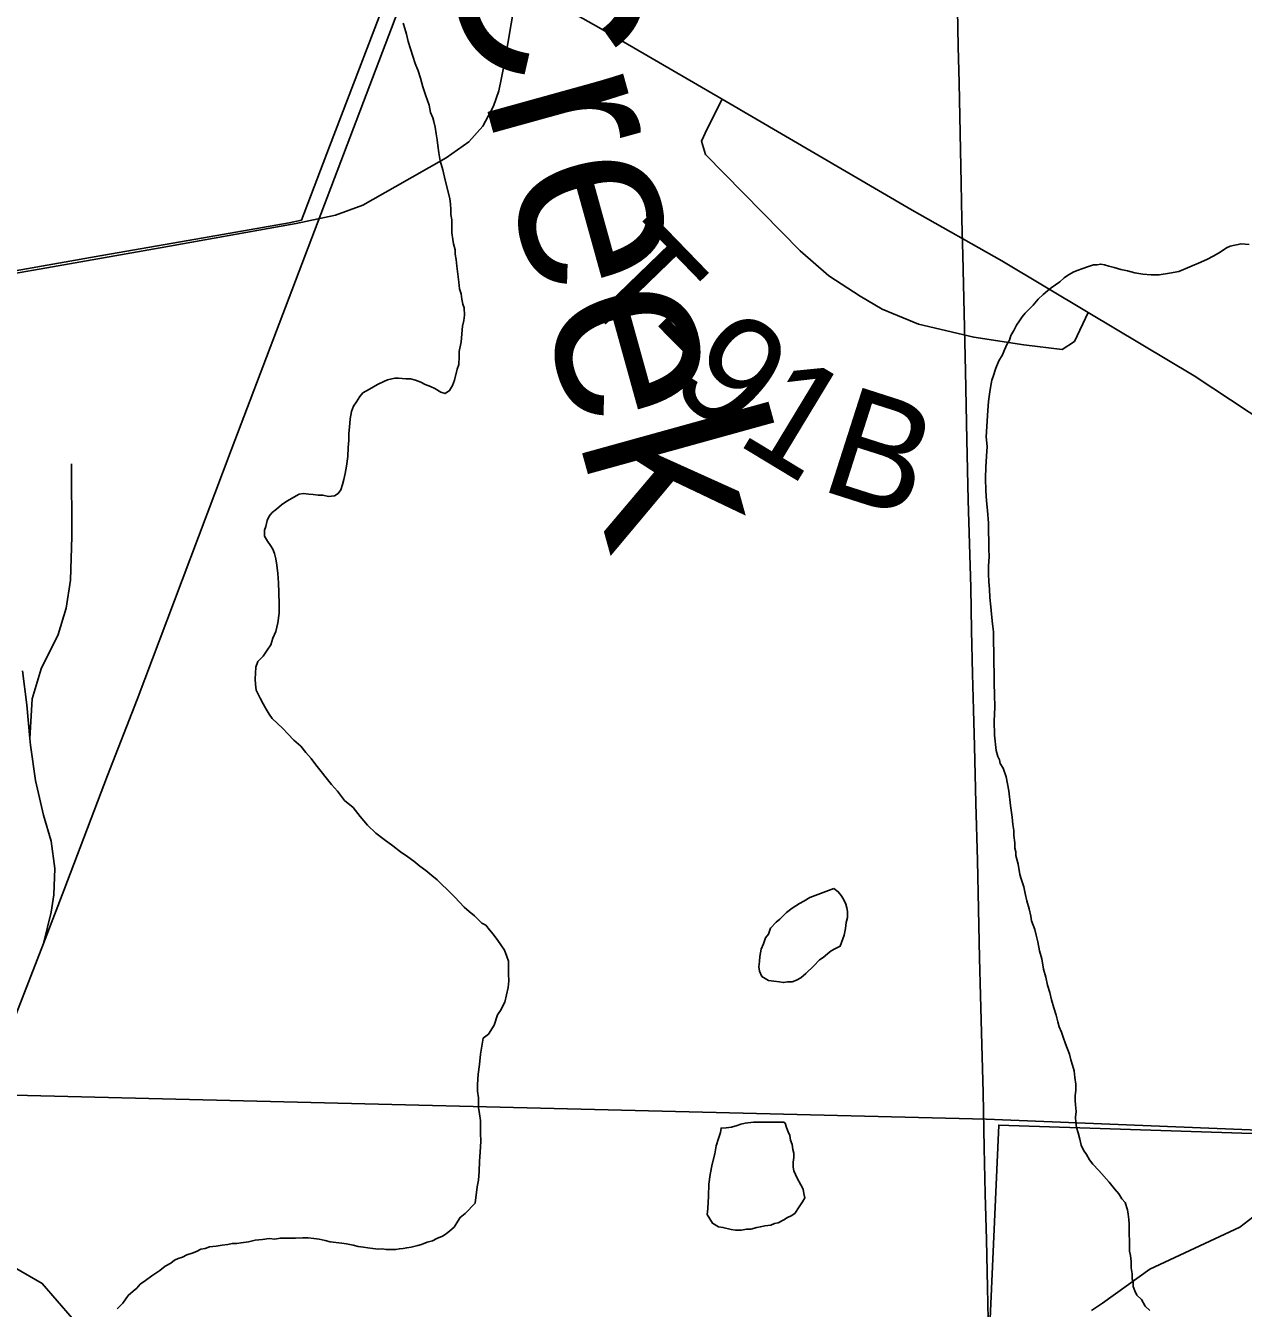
# Model space of a CAD drawing. Extents: x -6.1 to 38, y -7.7 to 22.
# Drawn here: x 5.252 to 5.88, y 14.862 to 15.524 of the extents above; entities that cross this region are included whole.
import ezdxf

# ---------------------------------------------------------------- set-up
doc = ezdxf.new("R2010")
doc.units = 0
for name, color, linetype in [('GM_X_Corporation', 7, 'Continuous'), ('GM_X_County_Road', 7, 'Continuous'), ('GM_X_Minor_Lake', 7, 'Continuous'), ('GM_X_Minor_River', 7, 'Continuous'), ('GM_X_Minor_River_Text', 7, 'Continuous'), ('GM_X_Rail_Line', 7, 'Continuous'), ('GM_X_State_Route', 7, 'Continuous'), ('GM_X_Township_Road', 7, 'Continuous'), ('GM_X_Township_Road_Text', 7, 'Continuous')]:
    doc.layers.add(name, color=color, linetype=linetype)

msp = doc.modelspace()

# ---------------------------------------------------------------- linework, layer by layer
at = {"layer": 'GM_X_Corporation'}
for points in [[(5.44343, 15.55319), (5.40862, 15.46172), (5.39411, 15.42368), (5.38776, 15.42238), (5.33964, 15.41396), (5.29114, 15.40539), (5.24641, 15.39754)], [(7.27984, 14.90301), (6.7864, 14.92029), (6.27951, 14.93803), (5.74746, 14.95956), (5.18977, 14.97327)]]:
    msp.add_lwpolyline(points, dxfattribs=at)
for points in [[(3.19219, 14.1), (8.25437, 14.1), (8.26188, 14.35188), (8.27757, 14.87811), (8.1023, 14.88375), (7.88923, 14.89059), (7.27984, 14.90301), (6.7864, 14.92029), (6.27951, 14.93803), (5.74746, 14.95956), (5.18977, 14.97327), (5.0967, 14.97556), (4.28061, 14.99995), (4.24786, 15.00093), (3.22473, 15.03847), (3.22164, 14.89402), (3.20818, 14.53184), (3.19363, 14.14313)], [(5.71562, 14.1), (6.25814, 14.1), (6.28581, 14.93893), (5.94215, 14.95026), (5.75401, 14.95646)]]:
    msp.add_lwpolyline(points, close=True, dxfattribs=at)
at = {"layer": 'GM_X_County_Road'}
msp.add_lwpolyline([(5.74874, 14.84789), (5.74818, 14.87259), (5.74761, 14.89729), (5.74702, 14.92102), (5.74643, 14.94475), (5.74587, 14.97314), (5.74506, 15.0042), (5.74456, 15.02343), (5.74406, 15.04266), (5.7435, 15.06791), (5.74294, 15.09317), (5.74219, 15.12266), (5.74145, 15.15215), (5.74092, 15.17084), (5.74039, 15.18952), (5.73996, 15.21176), (5.73951, 15.234), (5.73889, 15.25657), (5.73827, 15.27915), (5.73757, 15.31021), (5.73717, 15.32794), (5.73677, 15.34567), (5.73612, 15.37562), (5.73547, 15.40559), (5.735, 15.42408), (5.73453, 15.44258), (5.73403, 15.46859), (5.73354, 15.49459), (5.73307, 15.51343), (5.73261, 15.53227)], dxfattribs=at)
at = {"layer": 'GM_X_Minor_Lake'}
for points in [[(5.6688, 15.07859), (5.65641, 15.07403), (5.6534, 15.07208), (5.65115, 15.07089), (5.64927, 15.06972), (5.64739, 15.06854), (5.6444, 15.06621), (5.64104, 15.06272), (5.63917, 15.06117), (5.63619, 15.05808), (5.6351, 15.05501), (5.63362, 15.05309), (5.63253, 15.05003), (5.63144, 15.04734), (5.63075, 15.04353), (5.63042, 15.04086), (5.63009, 15.03819), (5.6305, 15.03592), (5.63169, 15.03328), (5.63515, 15.03106), (5.63782, 15.03073), (5.64086, 15.0304), (5.64276, 15.03006), (5.64504, 15.03048)], [(5.6688, 15.07859), (5.65641, 15.07403), (5.6534, 15.07208), (5.65115, 15.07089), (5.64927, 15.06972), (5.64739, 15.06854), (5.6444, 15.06621), (5.64104, 15.06272), (5.63917, 15.06117), (5.63619, 15.05808), (5.6351, 15.05501), (5.63362, 15.05309), (5.63253, 15.05003), (5.63144, 15.04734), (5.63075, 15.04353), (5.63042, 15.04086), (5.63009, 15.03819), (5.6305, 15.03592), (5.63169, 15.03328), (5.63515, 15.03106), (5.63782, 15.03073), (5.64086, 15.0304), (5.64276, 15.03006), (5.64504, 15.03048), (5.64731, 15.03052), (5.64958, 15.03132), (5.65184, 15.0325), (5.65445, 15.03483), (5.65856, 15.03871), (5.66154, 15.0418), (5.66342, 15.04297), (5.66567, 15.04492), (5.66754, 15.04647), (5.66979, 15.04765), (5.67205, 15.04883), (5.67278, 15.05075), (5.6735, 15.05266), (5.67423, 15.05458), (5.67493, 15.05801), (5.67525, 15.06106), (5.67596, 15.06373), (5.67591, 15.06677), (5.6755, 15.06867), (5.67508, 15.07056), (5.6739, 15.0732), (5.67272, 15.07508), (5.67117, 15.07696), (5.6688, 15.07859)], [(5.64504, 15.03048), (5.64731, 15.03052), (5.64958, 15.03132), (5.65184, 15.0325), (5.65445, 15.03483), (5.65856, 15.03871), (5.66154, 15.0418), (5.66342, 15.04297), (5.66567, 15.04492), (5.66754, 15.04647), (5.66979, 15.04765), (5.67205, 15.04883), (5.67278, 15.05075), (5.6735, 15.05266), (5.67423, 15.05458), (5.67493, 15.05801), (5.67525, 15.06106), (5.67596, 15.06373), (5.67591, 15.06677), (5.6755, 15.06867), (5.67508, 15.07056), (5.6739, 15.0732), (5.67272, 15.07508), (5.67117, 15.07696), (5.6688, 15.07859)], [(5.64305, 14.95806), (5.6319, 14.958), (5.62735, 14.95792), (5.62318, 14.95746), (5.6209, 14.95704), (5.61902, 14.95625), (5.616, 14.95543), (5.61335, 14.95501), (5.61069, 14.95496), (5.61035, 14.95267), (5.60926, 14.94961), (5.60819, 14.94579), (5.60751, 14.94159), (5.60608, 14.93624), (5.60504, 14.9309), (5.60437, 14.92595), (5.6041, 14.91986), (5.60384, 14.91339), (5.60351, 14.91034), (5.60625, 14.90583), (5.60932, 14.90398), (5.61161, 14.90364), (5.6158, 14.90258), (5.61809, 14.90224), (5.62113, 14.90229), (5.62378, 14.90272), (5.62606, 14.90276), (5.62908, 14.90358), (5.63097, 14.90399)], [(5.64305, 14.95806), (5.6319, 14.958), (5.62735, 14.95792), (5.62318, 14.95746), (5.6209, 14.95704), (5.61902, 14.95625), (5.616, 14.95543), (5.61335, 14.95501), (5.61069, 14.95496), (5.61035, 14.95267), (5.60926, 14.94961), (5.60819, 14.94579), (5.60751, 14.94159), (5.60608, 14.93624), (5.60504, 14.9309), (5.60437, 14.92595), (5.6041, 14.91986), (5.60384, 14.91339), (5.60351, 14.91034), (5.60625, 14.90583), (5.60932, 14.90398), (5.61161, 14.90364), (5.6158, 14.90258), (5.61809, 14.90224), (5.62113, 14.90229), (5.62378, 14.90272), (5.62606, 14.90276), (5.62908, 14.90358), (5.63097, 14.90399), (5.63324, 14.90441), (5.63627, 14.90485), (5.63816, 14.90564), (5.64005, 14.90605), (5.64306, 14.90763), (5.64494, 14.9088), (5.64682, 14.9096), (5.6487, 14.91077), (5.65092, 14.91423), (5.65277, 14.91693), (5.65387, 14.91885), (5.65345, 14.92112), (5.65303, 14.9234), (5.65185, 14.92566), (5.64989, 14.92904), (5.6491, 14.93093), (5.6483, 14.93282), (5.64789, 14.93471), (5.64784, 14.93737), (5.64818, 14.93966), (5.64814, 14.94194), (5.64773, 14.94383), (5.6473, 14.94649), (5.6465, 14.94876), (5.64608, 14.95103), (5.64529, 14.95292), (5.64449, 14.95518), (5.64368, 14.95745), (5.64305, 14.95806)], [(5.63097, 14.90399), (5.63324, 14.90441), (5.63627, 14.90485), (5.63816, 14.90564), (5.64005, 14.90605), (5.64306, 14.90763), (5.64494, 14.9088), (5.64682, 14.9096), (5.6487, 14.91077), (5.65092, 14.91423), (5.65277, 14.91693), (5.65387, 14.91885), (5.65345, 14.92112), (5.65303, 14.9234), (5.65185, 14.92566), (5.64989, 14.92904), (5.6491, 14.93093), (5.6483, 14.93282), (5.64789, 14.93471), (5.64784, 14.93737), (5.64818, 14.93966), (5.64814, 14.94194), (5.64773, 14.94383), (5.6473, 14.94649), (5.6465, 14.94876), (5.64608, 14.95103), (5.64529, 14.95292), (5.64449, 14.95518), (5.64368, 14.95745), (5.64305, 14.95806)]]:
    msp.add_lwpolyline(points, dxfattribs=at)
at = {"layer": 'GM_X_Minor_River'}
for points in [[(5.44665, 15.5254), (5.44746, 15.52275), (5.44827, 15.51972), (5.4491, 15.51594), (5.45031, 15.51216), (5.45151, 15.50837), (5.45272, 15.5046), (5.45431, 15.50082), (5.45551, 15.49704), (5.45673, 15.4925), (5.45833, 15.48797), (5.45994, 15.48305), (5.46077, 15.47926), (5.46196, 15.47662), (5.46237, 15.47473), (5.46318, 15.4717), (5.46363, 15.46829), (5.46406, 15.46526), (5.46449, 15.46222), (5.46494, 15.45843), (5.46578, 15.45426), (5.467, 15.44972), (5.46823, 15.44442), (5.47068, 15.43495), (5.47111, 15.43192), (5.47116, 15.42926)], [(5.47116, 15.42926), (5.47121, 15.4266), (5.47164, 15.42395), (5.4717, 15.42052), (5.47176, 15.4171), (5.4722, 15.41369), (5.47262, 15.41142), (5.47343, 15.40839), (5.47347, 15.40611), (5.4739, 15.40345), (5.47434, 15.40004), (5.4748, 15.39587), (5.47525, 15.39169), (5.47569, 15.38828), (5.4765, 15.38563), (5.47693, 15.38298), (5.47736, 15.38032), (5.47815, 15.37844), (5.47822, 15.37463), (5.47788, 15.37197), (5.47718, 15.36891), (5.47656, 15.36092), (5.47551, 15.35595), (5.47556, 15.35329), (5.47526, 15.34911), (5.47454, 15.34681), (5.47312, 15.34108), (5.47203, 15.3384), (5.47056, 15.33571), (5.46831, 15.33415), (5.46601, 15.33487), (5.46294, 15.33672), (5.46065, 15.33782), (5.45797, 15.33891), (5.45567, 15.34001), (5.45299, 15.3411), (5.45032, 15.34181), (5.44804, 15.34177), (5.44424, 15.34208), (5.44234, 15.34205), (5.43856, 15.34122), (5.43667, 15.34043), (5.43328, 15.33885), (5.42915, 15.33649), (5.42576, 15.33453), (5.42428, 15.3326), (5.42243, 15.32991), (5.42095, 15.3276), (5.41986, 15.32492), (5.41917, 15.3211), (5.41886, 15.31691), (5.41854, 15.31349), (5.41861, 15.31006), (5.41829, 15.30626), (5.418, 15.30169), (5.41732, 15.29673), (5.41663, 15.29292), (5.41593, 15.28987), (5.41522, 15.28719), (5.4145, 15.28452), (5.41302, 15.28259), (5.41114, 15.28141), (5.40811, 15.28098), (5.40506, 15.28169), (5.40278, 15.28164), (5.40012, 15.28198), (5.39783, 15.28232), (5.39517, 15.28265), (5.3929, 15.28223), (5.3865, 15.27869), (5.38388, 15.27674), (5.38126, 15.27441), (5.37901, 15.27285), (5.37753, 15.27093), (5.37643, 15.26862), (5.37572, 15.26557), (5.375, 15.26365), (5.37505, 15.26062), (5.37662, 15.25798), (5.37818, 15.25573), (5.37935, 15.25385), (5.38015, 15.25158), (5.38096, 15.24893), (5.3814, 15.24552), (5.38186, 15.24134), (5.38232, 15.23641), (5.38241, 15.23147), (5.38252, 15.22539), (5.3826, 15.22083), (5.38193, 15.21587), (5.38088, 15.21129), (5.37942, 15.20784), (5.37834, 15.2044), (5.37649, 15.2017), (5.37427, 15.19862), (5.37165, 15.19591), (5.37057, 15.19285), (5.3703, 15.18676), (5.37035, 15.1841), (5.37078, 15.18107), (5.37275, 15.17692)], [(5.79267, 15.39701), (5.79493, 15.39781), (5.79682, 15.3986), (5.80021, 15.39981), (5.80286, 15.40061), (5.80476, 15.40065), (5.80665, 15.40106), (5.80855, 15.40072), (5.81085, 15.4), (5.81352, 15.39928), (5.81696, 15.39821), (5.82039, 15.39751), (5.8242, 15.39643), (5.82839, 15.39575), (5.83257, 15.39544), (5.83675, 15.39552), (5.84205, 15.39637), (5.84698, 15.39722), (5.85829, 15.40199), (5.86168, 15.40357), (5.86468, 15.40515), (5.86732, 15.40671), (5.86919, 15.40789), (5.87144, 15.40945), (5.87333, 15.41025), (5.879, 15.41149), (5.88319, 15.41118)], [(5.78359, 15.01319), (5.78239, 15.01697), (5.78117, 15.02114), (5.78034, 15.02492), (5.77914, 15.0287), (5.7783, 15.03287), (5.77709, 15.03703), (5.77623, 15.04234), (5.77502, 15.0465), (5.77418, 15.05105), (5.77336, 15.05446), (5.77254, 15.05748), (5.77174, 15.05975), (5.77094, 15.06202), (5.77052, 15.06429), (5.7697, 15.06808), (5.76848, 15.07224), (5.76765, 15.07603), (5.76683, 15.07943), (5.76562, 15.08359), (5.76482, 15.08586), (5.76397, 15.09117), (5.76355, 15.09306), (5.76275, 15.09571), (5.76271, 15.09761), (5.7623, 15.0995), (5.76225, 15.10216), (5.7618, 15.10596), (5.76175, 15.10862), (5.76132, 15.11165), (5.76087, 15.11545), (5.76, 15.12152), (5.75911, 15.12911), (5.75784, 15.13631), (5.75624, 15.14084), (5.75468, 15.14309), (5.75427, 15.14499), (5.75347, 15.14687), (5.75266, 15.1499), (5.75175, 15.15787), (5.75163, 15.16509), (5.75188, 15.17232), (5.75176, 15.17878), (5.75166, 15.18449), (5.75156, 15.1898), (5.75147, 15.19513), (5.75137, 15.20045), (5.75127, 15.20615), (5.75118, 15.21109), (5.75073, 15.21527), (5.75026, 15.2202), (5.74981, 15.22399), (5.74934, 15.22893), (5.74927, 15.23311), (5.74882, 15.2369), (5.74875, 15.24109), (5.74867, 15.24527), (5.74897, 15.24984), (5.7489, 15.25402), (5.74882, 15.2582), (5.74874, 15.26276), (5.74866, 15.26732), (5.74816, 15.27378), (5.74769, 15.27871), (5.74722, 15.28403), (5.7471, 15.29049), (5.74738, 15.29619), (5.74766, 15.3019), (5.74795, 15.30685), (5.74748, 15.31179), (5.74837, 15.32549), (5.74867, 15.33006), (5.749, 15.33273), (5.74934, 15.33501), (5.74968, 15.3373), (5.75003, 15.33921), (5.75037, 15.34112), (5.7511, 15.34303), (5.75254, 15.34724), (5.75399, 15.35107), (5.75584, 15.35414), (5.75693, 15.35682), (5.75839, 15.35989), (5.7595, 15.36181), (5.76022, 15.36411), (5.76169, 15.36679), (5.76316, 15.36948), (5.76464, 15.37179), (5.76612, 15.37372), (5.7676, 15.37565), (5.76947, 15.37758), (5.77171, 15.3799), (5.77431, 15.38299), (5.77693, 15.38532), (5.77917, 15.38726), (5.78104, 15.38882), (5.78329, 15.39038), (5.78554, 15.39194), (5.78779, 15.39388), (5.79004, 15.39544), (5.79267, 15.39701)], [(5.37275, 15.17692), (5.37433, 15.17391), (5.3759, 15.17128), (5.37746, 15.16864), (5.37902, 15.16639), (5.38173, 15.16377), (5.38443, 15.16116), (5.38714, 15.15855), (5.39024, 15.15518), (5.39371, 15.1522), (5.39643, 15.14883), (5.39914, 15.14584), (5.40148, 15.14246), (5.4042, 15.13908), (5.40692, 15.13571), (5.40964, 15.13234), (5.41273, 15.12897), (5.41624, 15.12409), (5.42086, 15.12037), (5.42436, 15.11587), (5.42824, 15.11138), (5.43249, 15.10727), (5.43673, 15.10393), (5.44135, 15.10059), (5.4452, 15.09762), (5.44904, 15.09502), (5.45212, 15.09279), (5.45521, 15.09019), (5.45829, 15.08796), (5.46137, 15.08536), (5.46407, 15.08312), (5.46677, 15.08051), (5.46909, 15.07827), (5.47141, 15.07603), (5.47334, 15.07416), (5.47567, 15.07154), (5.478, 15.06893), (5.48069, 15.06669), (5.48339, 15.06446), (5.48533, 15.06259), (5.48726, 15.06073), (5.48918, 15.05962), (5.49111, 15.05737), (5.49305, 15.05513), (5.49539, 15.05175), (5.49695, 15.04949), (5.4989, 15.04687), (5.5001, 15.04347), (5.5009, 15.0412), (5.50097, 15.0374), (5.50102, 15.03436), (5.50108, 15.03094), (5.50077, 15.02751), (5.499, 15.01987), (5.4968, 15.01565), (5.49532, 15.01334), (5.49352, 15.00799), (5.49056, 15.00337), (5.48794, 15.00142), (5.48725, 14.99723), (5.48657, 14.99303), (5.48591, 14.9877), (5.48524, 14.98274), (5.48495, 14.97741), (5.48501, 14.97399), (5.48545, 14.97058), (5.48549, 14.9683), (5.48554, 14.96564), (5.48598, 14.96222), (5.48643, 14.95881), (5.48646, 14.95691), (5.48654, 14.95235), (5.48661, 14.94817), (5.48634, 14.94246), (5.48604, 14.93789), (5.48576, 14.93256), (5.48546, 14.92799), (5.48476, 14.92456), (5.48377, 14.91618), (5.47855, 14.91076), (5.47593, 14.90881), (5.47482, 14.90689), (5.47298, 14.90382), (5.47073, 14.90187), (5.46886, 14.90032), (5.46698, 14.89915), (5.46397, 14.89795), (5.46171, 14.89677), (5.45907, 14.89596), (5.45605, 14.89477), (5.45416, 14.89435), (5.45075, 14.89353), (5.44848, 14.89311), (5.44659, 14.8927), (5.44469, 14.89266), (5.4428, 14.89225), (5.44014, 14.8922), (5.43786, 14.89216), (5.43596, 14.89251), (5.43368, 14.89246), (5.43102, 14.8928)], [(5.8319, 14.86083), (5.82958, 14.86307), (5.82762, 14.86646), (5.8253, 14.86869), (5.82412, 14.87095), (5.82332, 14.87322), (5.82329, 14.87512), (5.82287, 14.87702), (5.82282, 14.87968), (5.82239, 14.88271), (5.82233, 14.88613), (5.8219, 14.88917), (5.82147, 14.89144), (5.82143, 14.89372), (5.82138, 14.89676), (5.82132, 14.90018), (5.82126, 14.90322), (5.82122, 14.90551), (5.82118, 14.90778), (5.82075, 14.91044), (5.82033, 14.91271), (5.81913, 14.91649), (5.81757, 14.91837), (5.81601, 14.921), (5.81368, 14.92362), (5.81096, 14.92699), (5.80554, 14.93298), (5.80244, 14.93635), (5.80088, 14.9386), (5.79931, 14.94123), (5.79775, 14.94348), (5.79657, 14.94613), (5.79575, 14.94915), (5.79493, 14.95256), (5.79412, 14.95521), (5.7937, 14.95786), (5.79365, 14.96052), (5.79398, 14.96357), (5.79354, 14.96698), (5.79349, 14.96926), (5.79345, 14.97155), (5.79378, 14.97459), (5.79372, 14.97763), (5.79328, 14.98105), (5.79284, 14.98446), (5.79203, 14.98749), (5.79122, 14.99014), (5.79041, 14.99316), (5.78921, 14.99619), (5.78841, 14.99845), (5.78721, 15.00185), (5.78641, 15.0045), (5.78522, 15.00714), (5.78441, 15.00979), (5.78359, 15.01319)], [(5.80182, 14.86074), (5.80747, 14.86454), (5.83197, 14.88203), (5.87836, 14.90374), (5.8874, 14.91058)], [(5.43102, 14.8928), (5.42835, 14.89313), (5.42607, 14.89347), (5.4234, 14.8938), (5.42073, 14.89451), (5.4173, 14.89521), (5.41502, 14.89555), (5.40893, 14.8962), (5.40626, 14.89691), (5.40321, 14.89762), (5.40054, 14.89795), (5.3975, 14.89828), (5.39484, 14.89823), (5.39104, 14.89816), (5.388, 14.89811), (5.38535, 14.89806), (5.38307, 14.89802), (5.38042, 14.89759), (5.37737, 14.89792), (5.37396, 14.89748), (5.37017, 14.89703), (5.36677, 14.89621), (5.36298, 14.89576), (5.36071, 14.89534), (5.35843, 14.8953), (5.35616, 14.89487), (5.35313, 14.89444), (5.3501, 14.89401), (5.34669, 14.89356), (5.34443, 14.89276), (5.34215, 14.89234), (5.3399, 14.89116), (5.33763, 14.89036), (5.33499, 14.88955), (5.33273, 14.88837), (5.33046, 14.88757), (5.32858, 14.88678), (5.32671, 14.88522), (5.3237, 14.88365), (5.32108, 14.88132), (5.31695, 14.87858), (5.31357, 14.87624), (5.31095, 14.87429), (5.30909, 14.87236), (5.30722, 14.8708), (5.3046, 14.86847), (5.30201, 14.86462), (5.29903, 14.86153)], [(5.246, 14.88301), (5.26037, 14.8747), (5.28347, 14.84784)]]:
    msp.add_lwpolyline(points, dxfattribs=at)
at = {"layer": 'GM_X_Rail_Line'}
for points in [[(5.24669, 15.01334), (5.261, 15.0503), (5.27144, 15.07761), (5.29409, 15.137), (5.30929, 15.17625), (5.3326, 15.23778), (5.35777, 15.30491), (5.47571, 15.61537), (5.50508, 15.69369), (5.53006, 15.76687), (5.53948, 15.79699), (5.54601, 15.81834), (5.60875, 16.03575), (5.62656, 16.09757), (5.65733, 16.20497), (5.70525, 16.37213), (5.77707, 16.62218)], [(5.25391, 15.15607), (5.25521, 15.17648), (5.25981, 15.1921), (5.26855, 15.20982), (5.2726, 15.22337), (5.27495, 15.23784), (5.27555, 15.26038), (5.27547, 15.29795)], [(5.25391, 15.15607), (5.2523, 15.17354), (5.25023, 15.19106)], [(5.261, 15.0503), (5.265, 15.06644), (5.26638, 15.07528), (5.26679, 15.08894), (5.265, 15.10302), (5.261, 15.11654), (5.25686, 15.13434), (5.25423, 15.15256), (5.25391, 15.15607)]]:
    msp.add_lwpolyline(points, dxfattribs=at)
at = {"layer": 'GM_X_State_Route'}
msp.add_lwpolyline([(5.93539, 15.28991), (5.92118, 15.29948), (5.85476, 15.34332), (5.80014, 15.37598), (5.75551, 15.40269), (5.70928, 15.42882), (5.61124, 15.48616), (5.54761, 15.52318), (5.50598, 15.54684)], dxfattribs=at)
at = {"layer": 'GM_X_Township_Road'}
for points in [[(5.3913, 15.42207), (5.41166, 15.42629), (5.4257, 15.4315), (5.44255, 15.44093), (5.46883, 15.45597), (5.48046, 15.4642), (5.48768, 15.47222), (5.49328, 15.48265), (5.49591, 15.49054), (5.49897, 15.50478), (5.50226, 15.52515), (5.50598, 15.54684)], [(5.61124, 15.48616), (5.60347, 15.47082), (5.60063, 15.46447), (5.6026, 15.45768), (5.65156, 15.40785), (5.66635, 15.39502), (5.6824, 15.38452), (5.69373, 15.37772), (5.71258, 15.37005), (5.74106, 15.36326), (5.7669, 15.35931), (5.78663, 15.3569), (5.79298, 15.36106), (5.80014, 15.37598)], [(5.24504, 15.39599), (5.26263, 15.39901), (5.3212, 15.40944), (5.38839, 15.42147), (5.3913, 15.42207)]]:
    msp.add_lwpolyline(points, dxfattribs=at)

# ---------------------------------------------------------------- texts
at = {"layer": 'GM_X_Minor_River_Text'}
msp.add_text('Creek', height=0.094761, rotation=285.49416, dxfattribs=at).set_placement((5.46331, 15.57623))
at = {"layer": 'GM_X_Township_Road_Text'}
for s, rotation, p in [('T', 314.06966, (5.53254, 15.38907)), ('-', 314.50626, (5.56243, 15.3582)), ('9', 318.97425, (5.5823, 15.33825)), ('1', 328.83381, (5.61731, 15.309)), ('B', 342.26353, (5.66045, 15.28489))]:
    msp.add_text(s, height=0.05682, rotation=rotation, dxfattribs=at).set_placement(p)

doc.saveas('drawing.dxf')
